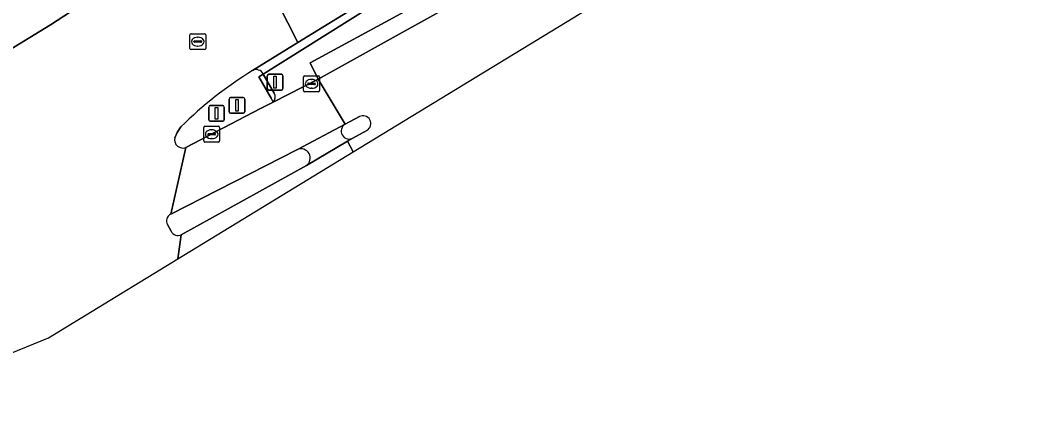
# Model space of a CAD drawing. Extents: x 157445 to 158888, y 383061 to 384688.
# Drawn here: x 157780.1 to 157844.3, y 383093.3 to 383117.5 of the extents above; entities that cross this region are included whole.
import ezdxf

# ---------------------------------------------------------------- set-up
doc = ezdxf.new("R2010")
doc.units = 0
for name, color, linetype in [('IMGEO_Berm_groen', 7, 'Continuous'), ('IMGEO_Hek', 7, 'Continuous'), ('IMGEO_Kolk', 7, 'Continuous'), ('IMGEO_Lichtmast', 7, 'Continuous'), ('IMGEO_OVBaan_gesloten', 7, 'Continuous'), ('IMGEO_Rijbaan_regionaal_gesloten', 7, 'Continuous'), ('IMGEO_Rioolput', 7, 'Continuous'), ('IMGEO_Verkeerseiland_open', 7, 'Continuous'), ('IMGEO_Verkeersregelinstallatiepaal', 7, 'Continuous'), ('IMGEO_Voetpad_open', 7, 'Continuous')]:
    doc.layers.add(name, color=color, linetype=linetype)

msp = doc.modelspace()

# ---------------------------------------------------------------- linework, layer by layer
at = {"layer": 'IMGEO_Berm_groen'}
msp.add_lwpolyline([(157777.414, 383114.383), (157782.021, 383117.184), (157786.24, 383119.966), (157790.328, 383122.833), (157793.239, 383124.775), (157794.629, 383125.703), (157800.052, 383129.09), (157807.716, 383133.779), (157811.943, 383136.384), (157823.446, 383143.428), (157829.897, 383147.362), (157839.795, 383153.47), (157845.949, 383157.222)], dxfattribs=at)
at = {"layer": 'IMGEO_Hek'}
for points in [[(157795.483, 383114.069), (157806.122, 383120.752)], [(157795.979, 383112.536), (157795.207, 383113.896), (157795.483, 383114.069)]]:
    msp.add_lwpolyline(points, dxfattribs=at)
at = {"layer": 'IMGEO_Kolk'}
for p, q in [((157798.116, 383113.954), (157798.968, 383113.954)), ((157798.041, 383113.028), (157798.041, 383113.88)), ((157798.3, 383113.448), (157798.3, 383113.46)), ((157798.738, 383113.411), (157798.34, 383113.411)), ((157798.343, 383113.497), (157798.741, 383113.497)), ((157798.529, 383113.734), (157798.554, 383113.734)), ((157798.784, 383113.46), (157798.784, 383113.448)), ((157799.042, 383113.88), (157799.042, 383113.028)), ((157798.968, 383112.954), (157798.116, 383112.954)), ((157798.552, 383113.174), (157798.527, 383113.174)), ((157791.793, 383110.764), (157792.645, 383110.764)), ((157791.718, 383109.838), (157791.718, 383110.69)), ((157791.977, 383110.258), (157791.977, 383110.27)), ((157792.415, 383110.221), (157792.017, 383110.221)), ((157792.02, 383110.307), (157792.418, 383110.307)), ((157792.206, 383110.544), (157792.231, 383110.544)), ((157792.461, 383110.27), (157792.461, 383110.258)), ((157792.719, 383110.69), (157792.719, 383109.838)), ((157792.645, 383109.764), (157791.793, 383109.764)), ((157792.229, 383109.984), (157792.204, 383109.984))]:
    msp.add_line(p, q, dxfattribs=at)
for points in [[(157798.116, 383113.954), (157798.968, 383113.954)], [(157798.041, 383113.028), (157798.041, 383113.88)], [(157799.042, 383113.88), (157799.042, 383113.028)], [(157798.968, 383112.954), (157798.116, 383112.954)], [(157791.793, 383110.764), (157792.645, 383110.764)], [(157791.718, 383109.838), (157791.718, 383110.69)], [(157792.719, 383110.69), (157792.719, 383109.838)], [(157792.645, 383109.764), (157791.793, 383109.764)]]:
    msp.add_lwpolyline(points, dxfattribs=at)
for centre, radius, start, end in [((157798.118, 383113.878), 0.0765, 91.55205, 178.44795), ((157798.118, 383113.878), 0.0765, 91.55205, 178.44795), ((157798.966, 383113.878), 0.0765, 1.55205, 88.44795), ((157798.966, 383113.878), 0.0765, 1.55205, 88.44795), ((157798.34, 383113.457), 0.0403, 85.87752, 175.75265), ((157798.337, 383113.447), 0.0366, 178.93798, 274.71019), ((157798.741, 383113.454), 0.043, 264.86636, 352.45326), ((157798.745, 383113.459), 0.0386, 1.73085, 96.63898), ((157798.118, 383113.03), 0.0765, 181.55205, 268.44795), ((157798.118, 383113.03), 0.0765, 181.55205, 268.44795), ((157798.966, 383113.03), 0.0765, 271.55205, 358.44795), ((157798.966, 383113.03), 0.0765, 271.55205, 358.44795), ((157791.795, 383110.688), 0.0765, 91.55205, 178.44795), ((157791.795, 383110.688), 0.0765, 91.55205, 178.44795), ((157792.643, 383110.688), 0.0765, 1.55205, 88.44795), ((157792.643, 383110.688), 0.0765, 1.55205, 88.44795), ((157792.017, 383110.267), 0.0403, 85.87752, 175.75265), ((157792.014, 383110.257), 0.0366, 178.93798, 274.71019), ((157792.418, 383110.264), 0.043, 264.86636, 352.45326), ((157792.422, 383110.269), 0.0386, 1.73085, 96.63898), ((157791.795, 383109.84), 0.0765, 181.55205, 268.44795), ((157791.795, 383109.84), 0.0765, 181.55205, 268.44795), ((157792.643, 383109.84), 0.0765, 271.55205, 358.44795), ((157792.643, 383109.84), 0.0765, 271.55205, 358.44795)]:
    msp.add_arc(centre, radius, start, end, dxfattribs=at)
for centre, major_axis, ratio, start_param, end_param in [((157798.528, 383113.454), (-0.387, 0.002), 0.722429, 4.712389, 7.853982), ((157798.553, 383113.454), (-0.39, 0.002), 0.717154, 1.570796, 4.712389), ((157792.205, 383110.264), (-0.387, 0.002), 0.722429, 4.712389, 7.853982), ((157792.23, 383110.264), (-0.39, 0.002), 0.717154, 1.570796, 4.712389)]:
    msp.add_ellipse(centre, major_axis=major_axis, ratio=ratio, start_param=start_param, end_param=end_param, dxfattribs=at)
at = {"layer": 'IMGEO_Lichtmast'}
for p, q in [((157792.128, 383112.084), (157792.918, 383112.084)), ((157792.918, 383112.084), (157792.128, 383112.084)), ((157792.028, 383111.184), (157792.028, 383111.984)), ((157792.028, 383111.984), (157792.028, 383111.184)), ((157793.018, 383111.984), (157793.018, 383111.184)), ((157793.018, 383111.184), (157793.018, 383111.984)), ((157792.918, 383111.084), (157792.128, 383111.084)), ((157792.128, 383111.084), (157792.918, 383111.084))]:
    msp.add_line(p, q, dxfattribs=at)
msp.add_lwpolyline([(157792.448, 383111.959), (157792.598, 383111.959), (157792.598, 383111.209), (157792.448, 383111.209), (157792.448, 383111.959)], dxfattribs=at)
for centre, start, end in [((157792.128, 383111.984), 90, 180), ((157792.128, 383111.984), 90, 180), ((157792.918, 383111.984), 0, 90), ((157792.918, 383111.984), 360, 90), ((157792.128, 383111.184), 180, 270), ((157792.128, 383111.184), 180, 270), ((157792.918, 383111.184), 270, 0), ((157792.918, 383111.184), 270, 0)]:
    msp.add_arc(centre, 0.1, start, end, dxfattribs=at)
at = {"layer": 'IMGEO_OVBaan_gesloten'}
for points in [[(157801.183, 383109.138), (157837.838, 383131.51), (157886.262, 383164.355), (157921.085, 383182.683), (157922.478, 383183.625), (157920.812, 383185.539), (157918.315, 383183.832)], [(157880.522, 383166.184), (157878.429, 383164.767), (157876.333, 383163.353), (157868.922, 383158.397), (157862.202, 383153.903), (157860.007, 383152.442), (157855.694, 383149.521), (157843.126, 383141.158), (157842.753, 383140.907), (157836.277, 383136.625), (157831.208, 383133.205), (157828.387, 383131.343), (157825.304, 383129.222), (157810.78, 383120.337), (157798.958, 383113.753), (157800.675, 383110.893), (157801.568, 383111.378)], [(157802.053, 383110.507), (157801.165, 383110.02), (157800.817, 383109.814), (157801.183, 383109.138)]]:
    msp.add_lwpolyline(points, dxfattribs=at)
for points in [[(157800.675, 383110.893), (157798.958, 383113.753), (157796.117, 383112.293), (157795.311, 383111.887), (157790.588, 383109.422), (157789.621, 383105.202), (157797.646, 383109.3)], [(157790.079, 383102.361), (157801.183, 383109.138), (157800.817, 383109.814), (157798.212, 383108.273), (157790.287, 383103.897)]]:
    msp.add_lwpolyline(points, close=True, dxfattribs=at)
msp.add_arc((157801.803, 383110.938), 0.499, 300.14675, 118.0741, dxfattribs=at)
at = {"layer": 'IMGEO_Rijbaan_regionaal_gesloten'}
for points in [[(157873.129, 383165.431), (157850.017, 383151.587), (157818.208, 383132.145), (157796.408, 383118.555), (157797.677, 383116.065), (157841.466, 383142.967)], [(157794.804, 383114.295), (157797.677, 383116.065), (157796.408, 383118.555), (157794.84, 383121.634), (157793.239, 383124.775), (157790.328, 383122.833), (157786.24, 383119.966), (157782.021, 383117.184), (157777.414, 383114.383), (157772.643, 383111.611), (157767.904, 383108.913), (157765.289, 383107.502), (157766.712, 383104.414), (157769.128, 383099.169), (157770.491, 383096.21), (157775.026, 383098.2)], [(157789.887, 383110.028), (157790.035, 383110.364), (157790.272, 383110.735)], [(157789.621, 383105.202), (157790.588, 383109.422)], [(157789.648, 383104.113), (157789.414, 383104.537)], [(157790.079, 383102.361), (157790.287, 383103.897)], [(157775.91, 383096.391), (157771.333, 383094.251), (157771.793, 383093.257), (157781.889, 383097.362), (157790.079, 383102.361)]]:
    msp.add_lwpolyline(points, dxfattribs=at)
for centre, radius, start, end in [((157808.353, 383092.381), 25.764, 121.72902, 134.57204), ((157790.394, 383109.907), 0.522, 166.53966, 291.77486), ((157789.834, 383104.771), 0.481, 116.30078, 209.11876), ((157790.083, 383104.347), 0.494, 208.28672, 294.35988)]:
    msp.add_arc(centre, radius, start, end, dxfattribs=at)
at = {"layer": 'IMGEO_Rioolput'}
for p, q in [((157790.839, 383115.702), (157790.839, 383116.554)), ((157790.914, 383116.628), (157791.766, 383116.628)), ((157791.84, 383116.554), (157791.84, 383115.702)), ((157791.098, 383116.122), (157791.098, 383116.134)), ((157791.536, 383116.085), (157791.138, 383116.085)), ((157791.141, 383116.171), (157791.539, 383116.171)), ((157791.35, 383115.848), (157791.325, 383115.848)), ((157791.327, 383116.408), (157791.352, 383116.408)), ((157791.582, 383116.134), (157791.582, 383116.122)), ((157791.766, 383115.628), (157790.914, 383115.628))]:
    msp.add_line(p, q, dxfattribs=at)
for points in [[(157790.839, 383115.702), (157790.839, 383116.554)], [(157790.914, 383116.628), (157791.766, 383116.628)], [(157791.84, 383116.554), (157791.84, 383115.702)], [(157791.766, 383115.628), (157790.914, 383115.628)]]:
    msp.add_lwpolyline(points, dxfattribs=at)
for centre, radius, start, end in [((157790.916, 383116.552), 0.0765, 91.55205, 178.44795), ((157790.916, 383116.552), 0.0765, 91.55205, 178.44795), ((157791.764, 383116.552), 0.0765, 1.55205, 88.44795), ((157791.764, 383116.552), 0.0765, 1.55205, 88.44795), ((157791.138, 383116.131), 0.0403, 85.87752, 175.75265), ((157791.135, 383116.121), 0.0366, 178.93798, 274.71019), ((157791.539, 383116.128), 0.043, 264.86636, 352.45326), ((157791.543, 383116.133), 0.0386, 1.73085, 96.63898), ((157790.916, 383115.704), 0.0765, 181.55205, 268.44795), ((157790.916, 383115.704), 0.0765, 181.55205, 268.44795), ((157791.764, 383115.704), 0.0765, 271.55205, 358.44795), ((157791.764, 383115.704), 0.0765, 271.55205, 358.44795)]:
    msp.add_arc(centre, radius, start, end, dxfattribs=at)
for centre, major_axis, ratio, start_param, end_param in [((157791.326, 383116.128), (-0.387, 0.002), 0.722429, 4.712389, 7.853982), ((157791.351, 383116.128), (-0.39, 0.002), 0.717154, 1.570796, 4.712389)]:
    msp.add_ellipse(centre, major_axis=major_axis, ratio=ratio, start_param=start_param, end_param=end_param, dxfattribs=at)
at = {"layer": 'IMGEO_Verkeerseiland_open'}
for points in [[(157790.588, 383109.422), (157795.311, 383111.887), (157796.117, 383112.293), (157795.979, 383112.536), (157795.207, 383113.896), (157795.483, 383114.069)], [(157796.171, 383112.865), (157795.483, 383114.069), (157795.207, 383113.896), (157795.979, 383112.536), (157796.117, 383112.293)], [(157801.568, 383111.378), (157800.675, 383110.893)], [(157790.272, 383110.735), (157790.035, 383110.364), (157789.887, 383110.028)], [(157801.165, 383110.02), (157802.053, 383110.507)], [(157797.646, 383109.3), (157789.621, 383105.202)], [(157790.287, 383103.897), (157798.212, 383108.273)], [(157789.414, 383104.537), (157789.648, 383104.113)]]:
    msp.add_lwpolyline(points, dxfattribs=at)
for centre, radius, start, end in [((157808.353, 383092.381), 25.764, 121.72902, 134.57204), ((157795.039, 383113.867), 0.488, 24.46185, 118.71889), ((157795.776, 383112.614), 0.468, 316.78656, 32.42732), ((157801.803, 383110.938), 0.499, 300.14675, 118.0741), ((157800.925, 383110.459), 0.501, 119.89703, 298.71248), ((157790.394, 383109.907), 0.522, 166.53966, 291.77486), ((157797.864, 383108.75), 0.591, 306.12844, 111.59161), ((157789.834, 383104.771), 0.481, 116.30078, 209.11876), ((157790.083, 383104.347), 0.494, 208.28672, 294.35988)]:
    msp.add_arc(centre, radius, start, end, dxfattribs=at)
at = {"layer": 'IMGEO_Verkeersregelinstallatiepaal'}
for p, q in [((157795.74, 383113.158), (157795.74, 383113.958)), ((157795.74, 383113.958), (157795.74, 383113.158)), ((157795.84, 383114.058), (157796.63, 383114.058)), ((157796.63, 383114.058), (157795.84, 383114.058)), ((157796.73, 383113.958), (157796.73, 383113.158)), ((157796.73, 383113.158), (157796.73, 383113.958)), ((157796.63, 383113.058), (157795.84, 383113.058)), ((157795.84, 383113.058), (157796.63, 383113.058)), ((157793.317, 383111.691), (157793.317, 383112.491)), ((157793.317, 383112.491), (157793.317, 383111.691)), ((157793.417, 383112.591), (157794.207, 383112.591)), ((157794.207, 383112.591), (157793.417, 383112.591)), ((157794.307, 383112.491), (157794.307, 383111.691)), ((157794.307, 383111.691), (157794.307, 383112.491)), ((157794.207, 383111.591), (157793.417, 383111.591)), ((157793.417, 383111.591), (157794.207, 383111.591))]:
    msp.add_line(p, q, dxfattribs=at)
for points in [[(157796.16, 383113.933), (157796.31, 383113.933), (157796.31, 383113.183), (157796.16, 383113.183), (157796.16, 383113.933)], [(157793.737, 383112.466), (157793.887, 383112.466), (157793.887, 383111.716), (157793.737, 383111.716), (157793.737, 383112.466)]]:
    msp.add_lwpolyline(points, dxfattribs=at)
for centre, start, end in [((157795.84, 383113.958), 90, 180), ((157795.84, 383113.958), 90, 180), ((157796.63, 383113.958), 0, 90), ((157796.63, 383113.958), 360, 90), ((157795.84, 383113.158), 180, 270), ((157795.84, 383113.158), 180, 270), ((157796.63, 383113.158), 270, 0), ((157796.63, 383113.158), 270, 0), ((157793.417, 383112.491), 90, 180), ((157793.417, 383112.491), 90, 180), ((157794.207, 383112.491), 0, 90), ((157794.207, 383112.491), 360, 90), ((157793.417, 383111.691), 180, 270), ((157793.417, 383111.691), 180, 270), ((157794.207, 383111.691), 270, 0), ((157794.207, 383111.691), 270, 0)]:
    msp.add_arc(centre, 0.1, start, end, dxfattribs=at)
at = {"layer": 'IMGEO_Voetpad_open'}
for points in [[(157795.483, 383114.069), (157806.122, 383120.752), (157808.591, 383122.162), (157812.293, 383124.527), (157841.726, 383142.551), (157841.466, 383142.967), (157797.677, 383116.065), (157794.804, 383114.295)], [(157796.117, 383112.293), (157798.958, 383113.753), (157798.456, 383114.792), (157806.944, 383119.406), (157806.122, 383120.752), (157795.483, 383114.069), (157796.171, 383112.865)], [(157800.675, 383110.893), (157797.646, 383109.3)], [(157798.212, 383108.273), (157800.817, 383109.814)], [(157800.817, 383109.814), (157801.165, 383110.02)]]:
    msp.add_lwpolyline(points, dxfattribs=at)
msp.add_lwpolyline([(157825.304, 383129.222), (157824.677, 383130.252), (157813.115, 383123.182), (157808.532, 383120.377), (157806.944, 383119.406), (157798.456, 383114.792), (157798.958, 383113.753), (157810.78, 383120.337)], close=True, dxfattribs=at)
for centre, radius, start, end in [((157795.039, 383113.867), 0.488, 24.46185, 118.71889), ((157795.776, 383112.614), 0.468, 316.78656, 32.42732), ((157800.925, 383110.459), 0.501, 119.89703, 298.71248), ((157797.864, 383108.75), 0.591, 306.12844, 111.59161)]:
    msp.add_arc(centre, radius, start, end, dxfattribs=at)

doc.saveas('drawing.dxf')
